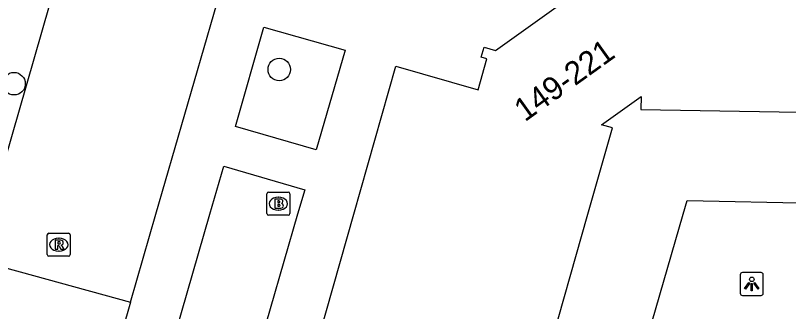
# Model space of a CAD drawing. Extents: x 159822 to 160765, y 380693 to 381634.
# Drawn here: x 160432.95 to 160466.52, y 381245.78 to 381258.62 of the extents above; entities that cross this region are included whole.
import ezdxf

# ---------------------------------------------------------------- set-up
doc = ezdxf.new("R2010")
doc.units = 0
for name, color, linetype in [('IMGEO_Boom', 7, 'Continuous'), ('IMGEO_Brandkraan', 7, 'Continuous'), ('IMGEO_Lichtpunt', 7, 'Continuous'), ('IMGEO_Pand', 7, 'Continuous'), ('IMGEO_Pand_nummerreeks', 7, 'Continuous'), ('IMGEO_Rijbaan_lokaal_open', 7, 'Continuous'), ('IMGEO_Rioolput', 7, 'Continuous'), ('IMGEO_Voetpad_open', 7, 'Continuous')]:
    doc.layers.add(name, color=color, linetype=linetype)

msp = doc.modelspace()

# ---------------------------------------------------------------- linework, layer by layer
at = {"layer": 'IMGEO_Boom'}
for centre in [(160444.404, 381256.275), (160432.884, 381255.662)]:
    msp.add_circle(centre, 0.489, dxfattribs=at)
at = {"layer": 'IMGEO_Brandkraan'}
for p, q in [((160443.863, 381250.034), (160443.863, 381250.886)), ((160443.938, 381250.96), (160444.79, 381250.96)), ((160444.351, 381250.74), (160444.376, 381250.74)), ((160444.864, 381250.886), (160444.864, 381250.034)), ((160444.374, 381250.18), (160444.349, 381250.18)), ((160444.79, 381249.96), (160443.938, 381249.96))]:
    msp.add_line(p, q, dxfattribs=at)
for points in [[(160443.863, 381250.034), (160443.863, 381250.886)], [(160443.938, 381250.96), (160444.79, 381250.96)], [(160444.211, 381250.66), (160444.211, 381250.26), (160444.424, 381250.26)], [(160444.442, 381250.66), (160444.211, 381250.66)], [(160444.864, 381250.886), (160444.864, 381250.034)], [(160444.39, 381250.579), (160444.336, 381250.579), (160444.336, 381250.503)], [(160444.336, 381250.503), (160444.389, 381250.503)], [(160444.398, 381250.427), (160444.336, 381250.427), (160444.336, 381250.346)], [(160444.336, 381250.346), (160444.398, 381250.346)], [(160444.79, 381249.96), (160443.938, 381249.96)]]:
    msp.add_lwpolyline(points, dxfattribs=at)
for centre, radius, start, end in [((160443.94, 381250.884), 0.0765, 91.552, 178.448), ((160443.94, 381250.884), 0.0765, 91.552, 178.448), ((160444.446, 381250.515), 0.145, 59.4692, 91.5367), ((160444.788, 381250.884), 0.0765, 1.552, 88.448), ((160444.788, 381250.884), 0.0765, 1.552, 88.448), ((160444.391, 381250.541), 0.0379, 267.8285, 90.9355), ((160444.399, 381250.386), 0.0404, 269.8759, 90.5077), ((160444.471, 381250.562), 0.0922, 285.5137, 58.1501), ((160444.476, 381250.37), 0.105, 301.3115, 78.989), ((160443.94, 381250.036), 0.0765, 181.552, 268.448), ((160443.94, 381250.036), 0.0765, 181.552, 268.448), ((160444.43, 381250.511), 0.251, 268.6676, 293.5347), ((160444.788, 381250.036), 0.0765, 271.552, 358.448), ((160444.788, 381250.036), 0.0765, 271.552, 358.448)]:
    msp.add_arc(centre, radius, start, end, dxfattribs=at)
for centre, major_axis, ratio, start_param, end_param in [((160444.35, 381250.46), (-0.387, 0.002), 0.722429, 4.712389, 7.853982), ((160444.375, 381250.46), (-0.39, 0.002), 0.717154, 1.570796, 4.712389)]:
    msp.add_ellipse(centre, major_axis=major_axis, ratio=ratio, start_param=start_param, end_param=end_param, dxfattribs=at)
at = {"layer": 'IMGEO_Lichtpunt'}
for p, q in [((160464.423, 381247.379), (160464.423, 381246.572)), ((160464.423, 381247.379), (160464.423, 381246.572)), ((160465.325, 381247.474), (160464.517, 381247.474)), ((160465.325, 381247.474), (160464.517, 381247.474)), ((160465.419, 381246.572), (160465.419, 381247.379)), ((160465.419, 381246.572), (160465.419, 381247.379)), ((160464.517, 381246.478), (160465.325, 381246.478)), ((160464.517, 381246.478), (160465.325, 381246.478))]:
    msp.add_line(p, q, dxfattribs=at)
for points in [[(160464.797, 381247.043), (160464.836, 381247.015), (160464.648, 381246.753), (160464.61, 381246.78), (160464.797, 381247.043)], [(160464.899, 381246.995), (160464.946, 381246.995), (160464.946, 381246.673), (160464.899, 381246.673), (160464.899, 381246.995)], [(160465.009, 381247.015), (160465.047, 381247.042), (160465.234, 381246.78), (160465.195, 381246.752), (160465.009, 381247.015)]]:
    msp.add_lwpolyline(points, dxfattribs=at)
msp.add_circle((160464.922, 381247.177), 0.0994, dxfattribs=at)
for centre, start, end in [((160464.517, 381247.379), 90, 180), ((160464.517, 381247.379), 90, 180), ((160465.325, 381247.379), 0, 90), ((160465.325, 381247.379), 0, 90), ((160464.517, 381246.572), 180, 270), ((160464.517, 381246.572), 180, 270), ((160465.325, 381246.572), 270, 0), ((160465.325, 381246.572), 270, 360)]:
    msp.add_arc(centre, 0.0946, start, end, dxfattribs=at)
at = {"layer": 'IMGEO_Pand'}
for points in [[(160444.916, 381221.989), (160440.069, 381223.366), (160447.635, 381250), (160449.458, 381256.417), (160453.038, 381255.4), (160453.419, 381256.74), (160453.175, 381256.809), (160453.299, 381257.246), (160453.794, 381257.106), (160458.447, 381260.445), (160458.451, 381260.875), (160458.834, 381260.872), (160458.83, 381260.643), (160460.198, 381260.62), (160460.254, 381263.945)], [(160456.025, 381243.734), (160457.805, 381250), (160458.87, 381253.747), (160458.403, 381253.88), (160460.112, 381255.107), (160460.102, 381254.549), (160474.702, 381254.304)]]:
    msp.add_lwpolyline(points, dxfattribs=at)
at = {"layer": 'IMGEO_Rijbaan_lokaal_open'}
for points in [[(160431.235, 381248.026), (160431.805, 381250), (160443.219, 381289.584), (160444.209, 381293.015), (160445.751, 381298.364), (160446.355, 381300.465)], [(160437.943, 381246.184), (160439.045, 381250), (160441.975, 381260.142), (160442.858, 381263.221), (160442.909, 381263.442)], [(160460.424, 381244.76), (160461.942, 381250), (160462.114, 381250.595), (160473.201, 381250.366)], [(160431.235, 381248.026), (160437.943, 381246.184)], [(160437.943, 381246.184), (160437.189, 381243.571)]]:
    msp.add_lwpolyline(points, dxfattribs=at)
at = {"layer": 'IMGEO_Rioolput'}
for p, q in [((160434.328, 381248.254), (160434.328, 381249.106)), ((160434.403, 381249.18), (160435.255, 381249.18)), ((160435.329, 381249.106), (160435.329, 381248.254)), ((160434.816, 381248.96), (160434.841, 381248.96)), ((160434.839, 381248.4), (160434.814, 381248.4)), ((160435.255, 381248.18), (160434.403, 381248.18))]:
    msp.add_line(p, q, dxfattribs=at)
for points in [[(160434.328, 381248.254), (160434.328, 381249.106)], [(160434.403, 381249.18), (160435.255, 381249.18)], [(160435.329, 381249.106), (160435.329, 381248.254)], [(160434.917, 381248.878), (160434.665, 381248.88), (160434.665, 381248.48)], [(160434.665, 381248.48), (160434.789, 381248.48), (160434.789, 381248.642), (160434.8, 381248.642)], [(160434.843, 381248.799), (160434.789, 381248.799), (160434.789, 381248.718)], [(160434.789, 381248.718), (160434.841, 381248.718)], [(160434.847, 381248.613), (160434.918, 381248.48), (160435.058, 381248.48), (160434.993, 381248.606)], [(160435.255, 381248.18), (160434.403, 381248.18)]]:
    msp.add_lwpolyline(points, dxfattribs=at)
for centre, radius, start, end in [((160434.405, 381249.104), 0.0765, 91.552, 178.448), ((160434.405, 381249.104), 0.0765, 91.552, 178.448), ((160435.253, 381249.104), 0.0765, 1.552, 88.448), ((160435.253, 381249.104), 0.0765, 1.552, 88.448), ((160434.799, 381248.589), 0.0533, 26.0293, 88.6989), ((160434.825, 381248.907), 0.19, 274.7715, 282.9687), ((160434.849, 381248.703), 0.0964, 77.0061, 93.1865), ((160434.863, 381248.76), 0.0378, 276.6634, 79.6772), ((160434.916, 381248.768), 0.109, 350.3612, 89.416), ((160434.914, 381248.768), 0.112, 277.5842, 350.9817), ((160434.898, 381248.553), 0.108, 29.5134, 73.7905), ((160434.405, 381248.256), 0.0765, 181.552, 268.448), ((160434.405, 381248.256), 0.0765, 181.552, 268.448), ((160435.253, 381248.256), 0.0765, 271.552, 358.448), ((160435.253, 381248.256), 0.0765, 271.552, 358.448)]:
    msp.add_arc(centre, radius, start, end, dxfattribs=at)
for centre, major_axis, ratio, start_param, end_param in [((160434.815, 381248.68), (-0.387, 0.002), 0.722429, 4.712389, 7.853982), ((160434.84, 381248.68), (-0.39, 0.002), 0.717154, 1.570796, 4.712389)]:
    msp.add_ellipse(centre, major_axis=major_axis, ratio=ratio, start_param=start_param, end_param=end_param, dxfattribs=at)
at = {"layer": 'IMGEO_Voetpad_open'}
for points in [[(160446.009, 381252.798), (160442.501, 381253.804), (160443.735, 381258.113), (160447.26, 381257.11), (160446.009, 381252.798)], [(160443.415, 381243.848), (160439.91, 381244.889), (160441.39, 381250), (160441.995, 381252.09), (160445.508, 381251.062), (160445.2, 381250), (160443.415, 381243.848)]]:
    msp.add_lwpolyline(points, dxfattribs=at)

# ---------------------------------------------------------------- texts
at = {"layer": 'IMGEO_Pand_nummerreeks'}
msp.add_text('149-221', height=1, rotation=35.6633, dxfattribs=at).set_placement((160455.069, 381253.984))

doc.saveas('drawing.dxf')
